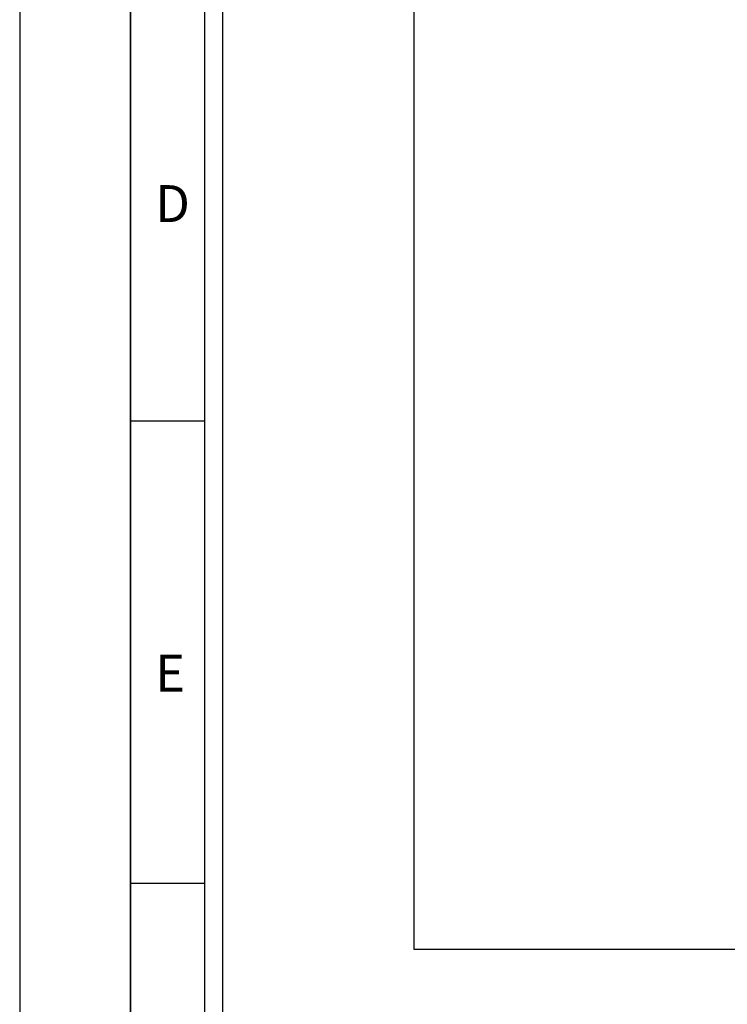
# Model space of a CAD drawing. Header units: millimetres. Extents: x -559 to 10735, y -2326 to 222.
# Tile 486 of 656: x 3643 to 3719, y -1437 to -1332. Entities that reach past the tile are written whole.
import ezdxf

# ---------------------------------------------------------------- set-up
doc = ezdxf.new("R2010")
doc.units = ezdxf.units.MM
doc.header["$LTSCALE"] = 4
doc.layers.add('Extremos da Area Total', color=253, linetype='Continuous')
doc.layers.add('Modelo', color=251, linetype='Continuous')

msp = doc.modelspace()

# ---------------------------------------------------------------- linework, layer by layer
at = {"layer": 'Extremos da Area Total'}
msp.add_lwpolyline([(3685.39, -1302.87), (3685.39, -1285.94), (4188.19, -1285.94), (4188.19, -1431.23), (3685.39, -1431.23), (3685.39, -1305.72)], dxfattribs=at)
at = {"layer": 'Modelo'}
for p, q in [((3655.02, -1473.54), (3655.02, -1176.94)), ((3655.02, -1275.81), (3655.02, -1374.67)), ((3662.93, -1374.67), (3655.02, -1374.67)), ((3655.02, -1374.67), (3655.02, -1473.54)), ((3655.02, -1424.11), (3662.93, -1424.11))]:
    msp.add_line(p, q, dxfattribs=at)
for points in [[(3643.16, -1572.4), (4230.42, -1572.4), (4230.42, -1157.17), (3643.16, -1157.17)], [(3662.93, -1552.63), (4210.65, -1552.63), (4210.65, -1176.94), (3662.93, -1176.94)], [(4208.67, -1550.65), (3664.91, -1550.65), (3664.91, -1178.92), (4208.67, -1178.92)]]:
    msp.add_lwpolyline(points, close=True, dxfattribs=at)

# ---------------------------------------------------------------- texts
at = {"layer": 'Modelo', "char_height": 3.95, "attachment_point": 1}
for s, insert in [('D', (3657.67, -1349.42)), ('E', (3657.67, -1399.67))]:
    msp.add_mtext_dynamic_manual_height_columns(s, width=54.2922, gutter_width=19.77, heights=[0], dxfattribs=dict(at, insert=insert))

doc.saveas('drawing.dxf')
